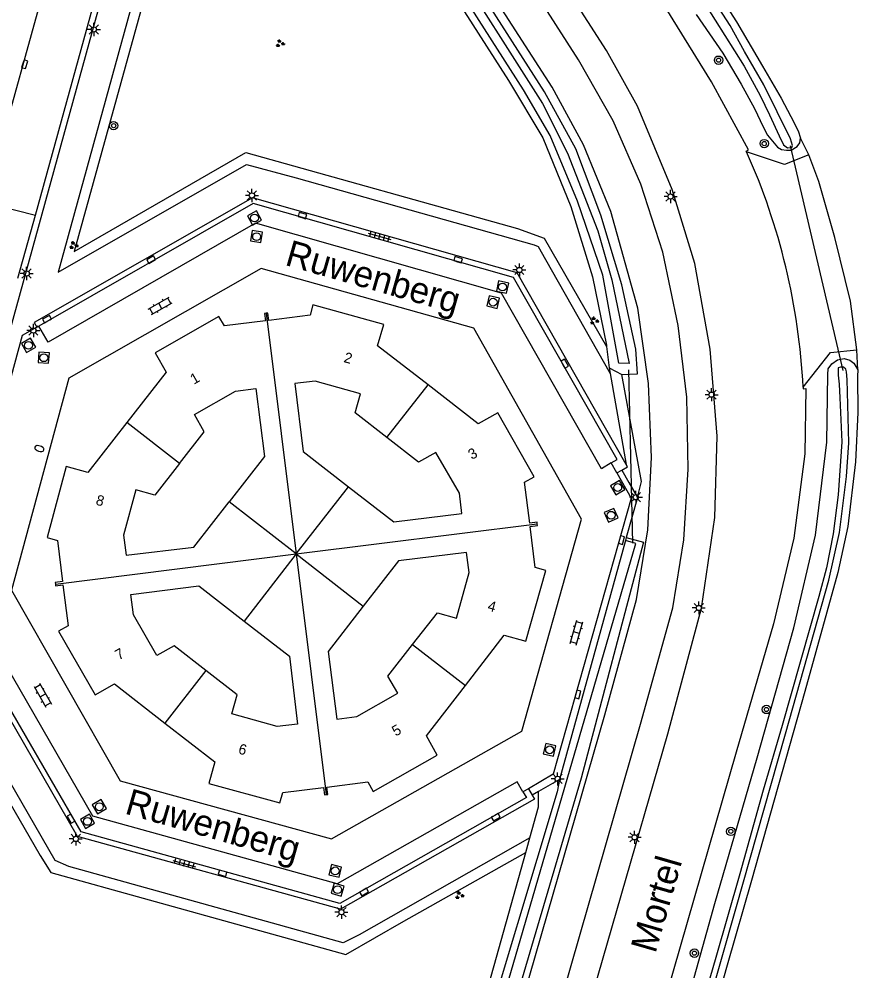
# Model space of a CAD drawing. Extents: x 136000 to 141014, y 402000 to 403500.
# Drawn here: x 139133.7 to 139214, y 402317.8 to 402408.9 of the extents above; entities that cross this region are included whole.
import ezdxf

# ---------------------------------------------------------------- set-up
doc = ezdxf.new("R2010")
doc.units = 0
for name, color, linetype in [('gg-afsc-muur', 7, 'Continuous'), ('gg-anno-huisnummerreeks BGT', 7, 'Continuous'), ('gg-anno-openbare ruimte label', 7, 'Continuous'), ('gg-bbg-hoofdgebouw', 7, 'Continuous'), ('gg-bbg-tussenscheiding', 7, 'Continuous'), ('gg-knt-bovenkant onderkant talud', 7, 'Continuous'), ('gg-knt-verharding', 7, 'Continuous'), ('gg-knt-verharding nz', 7, 'Continuous'), ('gg-kntw-bovenkant insteek waterloop', 7, 'Continuous'), ('gg-kntw-waterlijn', 7, 'Continuous'), ('gg-kwrk-duiker nz buis', 7, 'Continuous'), ('gt-grn-groengrens', 7, 'Continuous'), ('gt-grn-vlakafsluiter', 7, 'Continuous'), ('gt-symb-boom', 7, 'Continuous'), ('gt-symb-brandkraan', 7, 'Continuous'), ('gt-symb-groenvak', 7, 'Continuous'), ('gt-symb-klinker verharding', 7, 'Continuous'), ('gt-symb-kolk', 7, 'Continuous'), ('gt-symb-lichtmast', 7, 'Continuous'), ('gt-symb-rioolschacht', 7, 'Continuous'), ('gt-symb-tegel verharding', 7, 'Continuous')]:
    doc.layers.add(name, color=color, linetype=linetype)

# ---------------------------------------------------------------- blocks, each defined once
blk = doc.blocks.new('gt0-LMAST')
at = {"layer": 'gt-symb-lichtmast'}
for p, q in [((-0.182, 0.173), (-0.447, 0.438)), ((-0.005, 0.246), (-0.005, 0.621)), ((0.172, 0.173), (0.437, 0.438)), ((-0.255, -0.004), (-0.63, -0.004)), ((-0.182, -0.181), (-0.447, -0.446)), ((-0.005, -0.254), (-0.005, -0.629)), ((0.437, -0.446), (0.172, -0.181)), ((0.245, -0.004), (0.62, -0.004))]:
    blk.add_line(p, q, dxfattribs=at)
blk.add_circle((-0.005, -0.004), 0.25, dxfattribs=at)
blk = doc.blocks.new('gt0-RS')
at = {"layer": 'gt-symb-rioolschacht'}
blk.add_lwpolyline([(-0.5, -0.5), (0.5, -0.5), (0.5, 0.5), (-0.5, 0.5)], close=True, dxfattribs=at)
blk.add_circle((0, 0), 0.375, dxfattribs=at)
blk = doc.blocks.new('gt0-BOOM')
at = {"layer": 'gt-symb-boom'}
for radius in [0.4, 0.2]:
    blk.add_circle((0, 0), radius, dxfattribs=at)
blk = doc.blocks.new('gt0-KOLK')
at = {"layer": 'gt-symb-kolk'}
blk.add_lwpolyline([(0, 0), (0.375, 0), (0.375, 0.4), (-0.375, 0.4), (-0.375, 0), (0, 0)], dxfattribs=at)
blk = doc.blocks.new('gt0-KL1')
at = {"layer": 'gt-symb-klinker verharding'}
for p, q in [((-1.15, 0.3), (1.15, 0.3)), ((-1, -0.3), (-1, 0.3)), ((-0.5, 0.3), (-0.5, 0.45)), ((0, -0.3), (0, 0.3)), ((0.5, 0.3), (0.5, 0.45)), ((1, -0.3), (1, 0.3)), ((-1.15, -0.3), (1.15, -0.3)), ((-0.5, -0.45), (-0.5, -0.3)), ((0.5, -0.45), (0.5, -0.3))]:
    blk.add_line(p, q, dxfattribs=at)
blk = doc.blocks.new('gt0-GRVAK')
at = {"layer": 'gt-symb-groenvak'}
for p, q in [((-0.11, 0.189), (-0.228, 0.24)), ((-0.182, 0.153), (0.088, 0.153)), ((-0.091, 0.211), (-0.156, 0.322)), ((-0.047, 0.214), (-0.047, 0.393)), ((-0.004, 0.211), (0.061, 0.322)), ((0.015, 0.189), (0.133, 0.24)), ((0.262, -0.052), (0.197, 0.059)), ((0.305, -0.049), (0.305, 0.13)), ((0.349, -0.052), (0.414, 0.059)), ((-0.245, -0.228), (-0.363, -0.177)), ((-0.318, -0.264), (-0.047, -0.264)), ((-0.226, -0.206), (-0.291, -0.095)), ((-0.183, -0.203), (-0.183, -0.024)), ((-0.139, -0.206), (-0.074, -0.095)), ((-0.12, -0.228), (-0.002, -0.177)), ((0.243, -0.074), (0.125, -0.023)), ((0.17, -0.11), (0.441, -0.11)), ((0.368, -0.074), (0.486, -0.023))]:
    blk.add_line(p, q, dxfattribs=at)
blk = doc.blocks.new('gt0-TEG1')
at = {"layer": 'gt-symb-tegel verharding'}
for p, q in [((-1.125, 0), (1.125, 0)), ((-0.9, -0.25), (-0.9, 0.25)), ((-0.45, -0.25), (-0.45, 0.25)), ((0, -0.25), (0, 0.25)), ((0.45, -0.25), (0.45, 0.25)), ((0.9, -0.25), (0.9, 0.25))]:
    blk.add_line(p, q, dxfattribs=at)
blk = doc.blocks.new('gt0-BR')
at = {"layer": 'gt-symb-brandkraan'}
for centre, radius, start, end in [((-0.244, 0), 0.206, 107.56694, 252.43307), ((0.599, -2.664), 3, 106.89205, 107.56694), ((0, -0.691), 0.938, 73.10799, 106.89205), ((-0.599, -2.664), 3, 72.43309, 73.10799), ((0.244, 0), 0.206, 287.56695, 72.43309), ((0.599, 2.664), 3, 252.43307, 253.10797), ((0, 0.691), 0.938, 253.10797, 286.89206), ((-0.599, 2.664), 3, 286.89206, 287.56695)]:
    blk.add_arc(centre, radius, start, end, dxfattribs=at)

msp = doc.modelspace()

# ---------------------------------------------------------------- linework, layer by layer
at = {"layer": 'gg-afsc-muur'}
for p, q in [((139191.367, 402365.754), (139192.042, 402364.575)), ((139192.042, 402364.575), (139192.862, 402363.143)), ((139192.862, 402363.143), (139191.801, 402359.294)), ((139191.72, 402358.999), (139185.416, 402336.131)), ((139191.72, 402358.999), (139185.416, 402336.131)), ((139191.801, 402359.294), (139191.72, 402358.999)), ((139191.801, 402359.294), (139191.72, 402358.999)), ((139185.416, 402336.131), (139183.402, 402334.975)), ((139185.416, 402336.131), (139183.402, 402334.975)), ((139183.402, 402334.975), (139182.793, 402334.626))]:
    msp.add_line(p, q, dxfattribs=at)
at = {"layer": 'gg-bbg-hoofdgebouw'}
for points in [[(139172.828, 402373.914), (139168.006, 402377.65), (139168.583, 402379.695), (139161.814, 402381.585), (139161.538, 402380.593), (139157.586, 402380.082), (139157.502, 402380.786), (139157.342, 402380.767)], [(139157.342, 402380.767), (139157.183, 402380.749), (139157.272, 402380.049), (139153.335, 402379.558), (139152.819, 402380.461), (139146.717, 402376.986), (139147.76, 402375.132), (139144.01, 402370.32)], [(139168.899, 402368.871), (139165.852, 402371.245), (139166.363, 402373.067), (139162.015, 402374.276), (139160.07, 402374.05), (139160.89, 402367.542), (139165.228, 402364.16)], [(139149.06, 402366.393), (139151.414, 402369.409), (139150.495, 402371.066), (139154.416, 402373.299), (139156.357, 402373.547), (139157.179, 402367.05), (139153.796, 402362.712)], [(139183.277, 402360.601), (139183.258, 402360.755), (139182.557, 402360.673), (139182.067, 402364.598), (139182.971, 402365.119), (139179.503, 402371.23), (139177.636, 402370.189), (139172.828, 402373.914)], [(139144.01, 402370.32), (139140.272, 402365.522), (139138.214, 402366.097), (139136.37, 402359.307), (139137.362, 402359.023), (139137.852, 402355.079), (139137.147, 402355.006), (139137.163, 402354.847)], [(139165.228, 402364.16), (139169.556, 402360.785), (139176.051, 402361.598), (139175.833, 402363.534), (139173.574, 402367.443), (139171.917, 402366.52), (139168.899, 402368.871)], [(139149.06, 402366.393), (139146.685, 402363.35), (139144.864, 402363.854), (139143.682, 402359.519), (139143.932, 402357.603), (139150.425, 402358.39), (139153.796, 402362.712)], [(139176.397, 402345.128), (139180.122, 402349.946), (139182.187, 402349.383), (139184.084, 402356.156), (139183.08, 402356.444), (139182.592, 402360.358), (139183.296, 402360.442), (139183.277, 402360.601)], [(139171.348, 402349.057), (139173.72, 402352.103), (139175.542, 402351.589), (139176.757, 402355.935), (139176.519, 402357.88), (139170.012, 402357.065), (139166.631, 402352.728)], [(139137.163, 402354.847), (139137.179, 402354.687), (139137.879, 402354.78), (139138.38, 402350.851), (139137.478, 402350.339), (139140.96, 402344.234), (139142.809, 402345.286), (139147.646, 402341.526)], [(139151.56, 402346.571), (139148.523, 402348.933), (139146.878, 402347.994), (139144.633, 402351.909), (139144.39, 402353.846), (139150.886, 402354.679), (139155.23, 402351.302)], [(139166.631, 402352.728), (139163.261, 402348.405), (139164.091, 402341.911), (139166.029, 402342.154), (139169.947, 402344.395), (139168.995, 402346.037), (139171.348, 402349.057)], [(139155.23, 402351.302), (139159.568, 402347.929), (139160.349, 402341.429), (139158.4, 402341.207), (139154.045, 402342.415), (139154.553, 402344.242), (139151.56, 402346.571)], [(139163.07, 402334.693), (139163.239, 402334.714), (139163.152, 402335.415), (139167.065, 402335.904), (139167.576, 402335.001), (139173.707, 402338.472), (139172.682, 402340.324), (139176.397, 402345.128)], [(139147.646, 402341.526), (139152.412, 402337.821), (139151.852, 402335.77), (139158.632, 402333.893), (139158.923, 402334.901), (139162.838, 402335.378), (139162.924, 402334.675), (139163.07, 402334.693)]]:
    msp.add_lwpolyline(points, dxfattribs=at)
at = {"layer": 'gg-bbg-tussenscheiding'}
for p, q in [((139157.342, 402380.767), (139160.212, 402357.723)), ((139168.899, 402368.871), (139172.828, 402373.914)), ((139149.06, 402366.393), (139144.01, 402370.32)), ((139160.212, 402357.723), (139165.228, 402364.16)), ((139160.212, 402357.723), (139153.796, 402362.712)), ((139160.212, 402357.723), (139183.277, 402360.601)), ((139137.163, 402354.847), (139160.212, 402357.723)), ((139160.212, 402357.723), (139155.23, 402351.302)), ((139160.212, 402357.723), (139163.07, 402334.693)), ((139160.212, 402357.723), (139166.631, 402352.728)), ((139171.348, 402349.057), (139176.397, 402345.128)), ((139151.56, 402346.571), (139147.646, 402341.526))]:
    msp.add_line(p, q, dxfattribs=at)
at = {"layer": 'gg-knt-bovenkant onderkant talud'}
for p, q in [((139190.161, 402375.534), (139190.256, 402374.997)), ((139190.256, 402374.997), (139191.8, 402366.275))]:
    msp.add_line(p, q, dxfattribs=at)
msp.add_lwpolyline([(139192.862, 402363.143), (139193.255, 402364.658), (139191.365, 402374.898)], dxfattribs=at)
at = {"layer": 'gg-knt-verharding'}
for p, q in [((139143.278, 402417.184), (139130.904, 402372.276)), ((139135.259, 402390.155), (139142.671, 402417.041)), ((139130.384, 402391.393), (139135.259, 402390.155)), ((139133.565, 402384.121), (139135.259, 402390.155)), ((139135.401, 402379.427), (139135.578, 402379.544)), ((139136.469, 402377.999), (139135.578, 402379.544)), ((139190.898, 402365.487), (139190.36, 402366.435)), ((139190.898, 402365.487), (139191.367, 402365.754)), ((139182.428, 402335.258), (139181.907, 402334.954)), ((139182.428, 402335.258), (139182.793, 402334.626))]:
    msp.add_line(p, q, dxfattribs=at)
for points in [[(139203.305, 402396.225), (139203.266, 402396.294), (139203.485, 402396.404), (139199.952, 402402.91), (139195.602, 402409.936), (139171.301, 402447.576), (139170.024, 402449.321)], [(139173.78, 402265.799), (139175.17, 402269.573), (139175.836, 402271.696), (139176.176, 402272.89), (139176.256, 402272.868), (139195.763, 402340.521), (139198.984, 402352.523), (139200.263, 402361.206), (139200.491, 402369.004), (139199.825, 402377.318), (139198.356, 402385.522), (139196.187, 402392.624), (139192.881, 402400.581), (139189.896, 402405.93), (139163.167, 402447.49), (139163.361, 402447.641), (139162.68, 402448.673)], [(139173.238, 402272.124), (139193.167, 402341.44), (139196.241, 402352.56), (139197.305, 402359.084), (139197.724, 402365.847), (139197.59, 402372.721), (139196.776, 402379.582), (139195.291, 402386.621), (139193.184, 402393.129), (139190.533, 402399.178), (139187.238, 402405.035), (139163.081, 402442.69)], [(139169.915, 402273.428), (139189.742, 402342.33), (139192.774, 402353.36), (139193.845, 402360.038), (139194.215, 402366.943), (139193.914, 402374.027), (139192.904, 402381.248), (139190.334, 402390.511), (139187.692, 402396.901), (139184.698, 402402.395), (139158.821, 402442.529)], [(139209.253, 402395.92), (139206.934, 402395.006), (139203.305, 402396.225)], [(139213.866, 402377.26), (139213.244, 402381.93), (139211.762, 402388.024), (139210.238, 402393.37), (139209.253, 402395.92)], [(139191.8, 402366.275), (139181.36, 402384.64), (139156.045, 402391.808), (139135.147, 402379.876), (139135.401, 402379.427)], [(139190.36, 402366.435), (139190.931, 402366.771), (139181.013, 402384.187), (139156.09, 402391.258), (139135.578, 402379.544)], [(139138.468, 402374.555), (139132.961, 402354.253), (139143.382, 402336.019), (139163.582, 402330.464), (139181.794, 402340.764), (139187.525, 402361.045), (139177.213, 402379.331), (139156.868, 402385.064), (139138.468, 402374.555)], [(139135.401, 402379.427), (139133.996, 402378.651), (139132.202, 402372.028)], [(139208.725, 402373.676), (139211.353, 402377.005), (139213.866, 402377.26)], [(139208.725, 402373.676), (139208.726, 402373.529), (139208.984, 402373.563), (139208.89, 402367.324), (139207.837, 402359.247), (139205.881, 402351.026), (139202.327, 402338.763), (139182.272, 402269.093), (139180.45, 402263.236), (139178.758, 402258.787)], [(139191.367, 402365.754), (139191.918, 402366.067), (139191.8, 402366.275)], [(139190.898, 402365.487), (139192.252, 402363.07), (139184.798, 402336.64), (139182.428, 402335.258)], [(139182.793, 402334.626), (139183.001, 402334.248), (139164.451, 402323.712), (139139.277, 402330.676), (139127.576, 402351.002)], [(139181.907, 402334.954), (139182.233, 402334.404), (139164.386, 402324.281), (139139.63, 402331.14), (139131.093, 402345.853), (139128.163, 402351.064)]]:
    msp.add_lwpolyline(points, dxfattribs=at)
msp.add_arc((139145.832, 402370.485), 62.974, 2.90485, 24.1262, dxfattribs=at)
at = {"layer": 'gg-knt-verharding nz'}
for points in [[(139137.628, 402417.6), (139137.147, 402415.757), (139130.384, 402391.393)], [(139190.36, 402366.435), (139189.414, 402365.876), (139179.871, 402382.698), (139156.309, 402389.387), (139136.469, 402377.999)], [(139181.907, 402334.954), (139181.367, 402335.922), (139164.123, 402326.149), (139140.753, 402332.614), (139129.629, 402351.916)]]:
    msp.add_lwpolyline(points, dxfattribs=at)
at = {"layer": 'gg-kntw-bovenkant insteek waterloop'}
for p, q in [((139189.91, 402377.589), (139190.161, 402375.534)), ((139190.161, 402375.534), (139191.365, 402374.898)), ((139182.181, 402329.156), (139182.568, 402330.54)), ((139166.383, 402272.651), (139182.181, 402329.156))]:
    msp.add_line(p, q, dxfattribs=at)
for points in [[(139173.304, 402453.347), (139173.779, 402452.903), (139174.554, 402451.846), (139175.585, 402450.134), (139178.289, 402446.17), (139181.035, 402441.902), (139188.022, 402430.927), (139196.494, 402417.747), (139202.356, 402408.671), (139204.842, 402404.403), (139206.608, 402401.366), (139207.556, 402399.588), (139208.26, 402398.21), (139208.468, 402397.531)], [(139191.365, 402374.898), (139192.881, 402374.977), (139192.718, 402377.316), (139191.368, 402383.496), (139189.362, 402390.145), (139186.957, 402396.505), (139183.976, 402401.969), (139158.529, 402441.761), (139156.925, 402443.45), (139155.609, 402442.573)], [(139155.609, 402442.573), (139157.89, 402438.439), (139180.536, 402403.059), (139183.804, 402397.546), (139186.496, 402390.988), (139188.576, 402384.243), (139189.894, 402377.724), (139189.91, 402377.589)], [(139198.5, 402409.352), (139201.046, 402405.663), (139202.78, 402402.697), (139204.051, 402400.353), (139204.891, 402398.622), (139205.322, 402397.798), (139206.281, 402396.658), (139206.665, 402396.426), (139207.12, 402396.371), (139207.583, 402396.379), (139208.156, 402396.724), (139208.402, 402397.09), (139208.468, 402397.531)], [(139183.92, 402258.09), (139183.383, 402257.298), (139182.627, 402257.284), (139181.714, 402257.635), (139181.546, 402258.442), (139182.979, 402263.432), (139186.085, 402273.965), (139192.71, 402297.18), (139200.258, 402324.257), (139204.314, 402338.216), (139207.844, 402350.65), (139209.902, 402359.512), (139210.983, 402368.424), (139211.094, 402374.9), (139211.13, 402375.435), (139211.471, 402375.914), (139212.003, 402376.306), (139212.654, 402376.425), (139213.178, 402376.259), (139213.581, 402375.982), (139213.966, 402375.353)], [(139213.966, 402375.353), (139213.932, 402374.745), (139213.947, 402371.28), (139213.722, 402366.53), (139213.002, 402360.367), (139212.041, 402355.941), (139208.882, 402344.549), (139203.794, 402326.467), (139201.463, 402318.377), (139198.261, 402307.086), (139195.18, 402296.5), (139191.767, 402284.744), (139188.214, 402272.074), (139186.005, 402264.19), (139184.753, 402260.387), (139183.92, 402258.09)], [(139191.801, 402359.294), (139193.43, 402358.845), (139187.473, 402336.269), (139171.753, 402282.962), (139168.344, 402271.97), (139166.383, 402272.651)], [(139182.568, 402330.54), (139183.403, 402333.527), (139183.402, 402334.975)]]:
    msp.add_lwpolyline(points, dxfattribs=at)
at = {"layer": 'gg-kntw-waterlijn'}
for points in [[(139191.085, 402375.994), (139189.543, 402384.422), (139187.14, 402391.485), (139184.529, 402397.763), (139181.959, 402402.152), (139156.344, 402442.268), (139156.94, 402442.649), (139165.345, 402429.856), (139183.782, 402400.842), (139186.188, 402396.094), (139189.076, 402388.656), (139190.405, 402383.952), (139192.075, 402375.971), (139191.085, 402375.994)], [(139196.597, 402414.726), (139203.093, 402404.401), (139204.594, 402401.62), (139205.5, 402399.755), (139206.436, 402397.756), (139206.846, 402396.893), (139207.215, 402396.592), (139207.625, 402396.645), (139207.716, 402396.834), (139207.511, 402397.449), (139204.963, 402402.622), (139203.106, 402405.83), (139201.744, 402408.296), (139197.467, 402414.938)], [(139196.919, 402304.928), (139202.287, 402323.76), (139207.023, 402340.517), (139211.176, 402355.209), (139212.189, 402359.789), (139212.872, 402365.146), (139213.084, 402368.351), (139212.942, 402374.424), (139212.865, 402375.143), (139212.797, 402375.424), (139212.572, 402375.596), (139212.298, 402375.612), (139212.065, 402375.548), (139212.086, 402374.854), (139212.168, 402373.967), (139212.224, 402372.679), (139212.416, 402368.452)], [(139212.416, 402368.452), (139212.063, 402363.379), (139211.585, 402359.653), (139210.959, 402356.412), (139210.229, 402353.653), (139206.718, 402341.306), (139204.898, 402335.102), (139202.661, 402327.116), (139200.351, 402319.114), (139198.223, 402311.726)], [(139185.416, 402336.131), (139185.178, 402334.952), (139177.51, 402309.359), (139173.37, 402294.318), (139167.29, 402273.545), (139168.088, 402273.293), (139172.921, 402289.736), (139179.111, 402312.071), (139192.699, 402358.727), (139191.72, 402358.999)]]:
    msp.add_lwpolyline(points, dxfattribs=at)
at = {"layer": 'gg-kwrk-duiker nz buis'}
for p, q in [((139212.537, 402375.294), (139207.52, 402396.799)), ((139192.425, 402358.758), (139192.045, 402375.346))]:
    msp.add_line(p, q, dxfattribs=at)
at = {"layer": 'gt-grn-groengrens'}
for points in [[(139147.303, 402433.34), (139150.639, 402432.365), (139149.819, 402429.674), (139137.422, 402384.704), (139155.471, 402394.988), (139160.214, 402393.738), (139182.984, 402387.301), (139183.356, 402387.159), (139184.053, 402385.903), (139190.256, 402374.997)], [(139150.903, 402433.312), (139151.786, 402433.051), (139138.964, 402386.665), (139155.39, 402396.163), (139181.378, 402388.879), (139183.94, 402387.95), (139189.91, 402377.589)], [(139182.568, 402330.54), (139166.227, 402321.264), (139164.701, 402320.52), (139138.457, 402327.813), (139137.139, 402328.38), (139128.25, 402343.784), (139126.832, 402346.265)], [(139164.286, 402269.035), (139139.805, 402281.08), (139115.316, 402293.196), (139114.571, 402293.543), (139114.297, 402293.806), (139113.934, 402294.267), (139113.807, 402294.785), (139113.788, 402295.19), (139116.005, 402303.387), (139127.169, 402343.649), (139135.706, 402328.86), (139136.737, 402327.224), (139164.972, 402319.392), (139170.515, 402322.574), (139182.181, 402329.156)]]:
    msp.add_lwpolyline(points, dxfattribs=at)
at = {"layer": 'gt-grn-vlakafsluiter'}
for p, q in [((139209.253, 402395.92), (139208.468, 402397.531)), ((139213.966, 402375.353), (139213.866, 402377.26))]:
    msp.add_line(p, q, dxfattribs=at)

# ---------------------------------------------------------------- block references
at = {"layer": 'gt-symb-boom'}
for p in [(139200.624, 402404.988), (139142.739, 402398.719), (139204.996, 402397.005), (139205.211, 402342.839), (139201.8, 402331.172), (139198.32, 402319.515)]:
    msp.add_blockref('gt0-BOOM', p, dxfattribs=at)
at = {"layer": 'gt-symb-brandkraan', "rotation": -17.09430559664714}
msp.add_blockref('gt0-BR', (139135.635, 402367.814), dxfattribs=at)
at = {"layer": 'gt-symb-groenvak'}
for p in [(139158.655, 402406.59), (139138.902, 402387.272), (139188.725, 402380.046), (139175.826, 402325.048)]:
    msp.add_blockref('gt0-GRVAK', p, dxfattribs=at)
at = {"layer": 'gt-symb-klinker verharding'}
for p, rotation in [((139147.207, 402381.462), 29.74488129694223), ((139187.035, 402350.195), 74.21205294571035), ((139135.959, 402344.2), -60.25511870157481)]:
    msp.add_blockref('gt0-KL1', p, dxfattribs=dict(at, rotation=rotation))
at = {"layer": 'gt-symb-kolk'}
for p, rotation in [((139134.049, 402404.657), -108.05455246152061), ((139160.748, 402389.921), -16.024109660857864), ((139146.429, 402385.722), 29.666715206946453), ((139175.651, 402385.701), -15.843082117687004), ((139136.46, 402380.03), 28.871017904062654), ((139185.737, 402375.842), -60.4612177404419), ((139191.144, 402359.104), -105.60693047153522), ((139186.965, 402344.338), -105.78794705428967), ((139138.844, 402332.487), 119.87282104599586), ((139179.209, 402332.702), -150.66720921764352), ((139153.22, 402327.354), 164.6292745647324), ((139166.607, 402325.542), -150.46121774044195)]:
    msp.add_blockref('gt0-KOLK', p, dxfattribs=dict(at, rotation=rotation))
at = {"layer": 'gt-symb-lichtmast'}
for p in [(139140.853, 402407.93), (139155.981, 402392.042), (139196.04, 402391.942), (139134.42, 402384.574), (139181.57, 402384.909), (139135.065, 402379.119), (139199.967, 402372.974), (139192.722, 402363.155), (139198.739, 402352.561), (139185.235, 402336.201), (139139.124, 402330.453), (139192.596, 402330.61), (139164.548, 402323.444)]:
    msp.add_blockref('gt0-LMAST', p, dxfattribs=at)
at = {"layer": 'gt-symb-rioolschacht'}
for p, rotation in [((139156.224, 402389.878), 118.2813610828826), ((139156.423, 402388.1), 81.2538377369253), ((139179.957, 402383.273), 77.93725397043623), ((139179.056, 402381.83), 76.58892815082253), ((139134.599, 402377.692), 119.92248698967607), ((139136.061, 402376.508), 85.92663550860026), ((139190.98, 402364.084), 30.747472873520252), ((139190.347, 402361.43), 113.58999017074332), ((139184.46, 402338.982), 76.75619797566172), ((139141.368, 402333.529), 120.12860024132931), ((139140.242, 402332.127), 120.2564371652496), ((139163.945, 402327.389), 76.17220496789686), ((139164.17, 402325.597), 73.79481462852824)]:
    msp.add_blockref('gt0-RS', p, dxfattribs=dict(at, rotation=rotation))
at = {"layer": 'gt-symb-tegel verharding'}
for p, rotation in [((139168.192, 402388.132), -15.787947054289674), ((139149.503, 402328.094), -15.481185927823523)]:
    msp.add_blockref('gt0-TEG1', p, dxfattribs=dict(at, rotation=rotation))

# ---------------------------------------------------------------- texts
at = {"layer": 'gg-anno-huisnummerreeks BGT'}
for s, rotation, p in [('2', 344.4, (139164.697, 402376.107)), ('1', 29.7, (139150.426, 402373.921)), ('3', 29.6, (139177.017, 402366.719)), ('8', 344.8, (139140.968, 402362.459)), ('4', 344.3, (139178.456, 402352.333)), ('7', 29.7, (139143.236, 402347.533)), ('5', 29.5, (139169.727, 402340.241)), ('6', 344.5, (139154.604, 402338.64))]:
    msp.add_text(s, height=1, rotation=rotation, dxfattribs=at).set_placement(p)
at = {"layer": 'gg-anno-openbare ruimte label'}
for s, rotation, p in [('Ruwenberg', 344, (139159.038, 402385.41)), ('Ruwenberg', 344, (139143.714, 402332.898)), ('Mortel', 73.9, (139194.585, 402319.416))]:
    msp.add_text(s, height=2.5, rotation=rotation, dxfattribs=at).set_placement(p)

doc.saveas('drawing.dxf')
